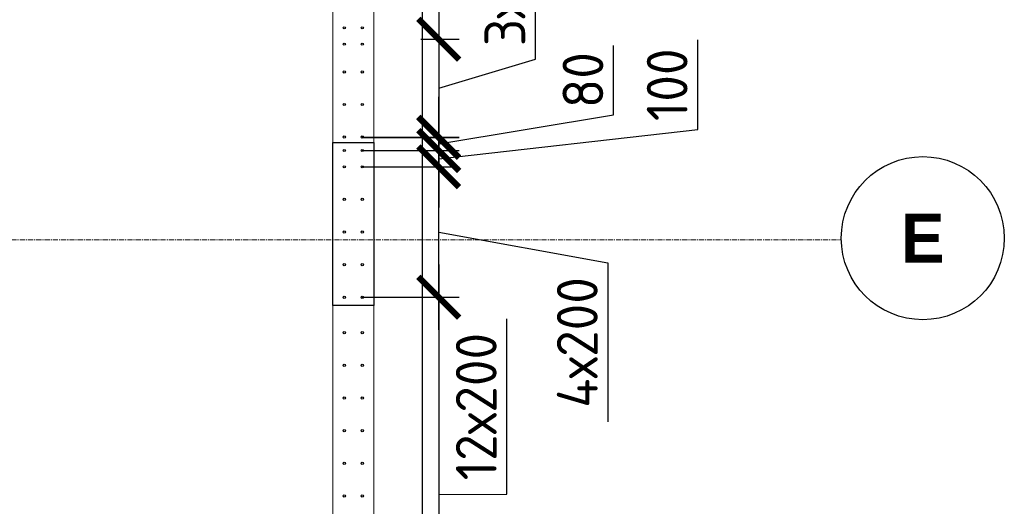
# Model space of a CAD drawing. Header units: millimetres. Extents: x 376598 to 1249954, y -318491 to -22134.
# Tile 437 of 444: x 1240874 to 1246913, y -221821 to -218837. Entities that reach past the tile are written whole.
import ezdxf

# ---------------------------------------------------------------- set-up
doc = ezdxf.new("R2010")
doc.units = ezdxf.units.MM
for name, pattern in [('01 Штриховая _4 мм_', [6, 3.5, -2.5]), ('______5', [1100, 800, -100, 100, -100]), ('HIDDEN2', [4.7625, 3.175, -1.5875]), ('осевая', [50.8, 31.75, -6.35, 6.35, -6.35])]:
    doc.linetypes.add(name, pattern=pattern)
for name, color, linetype, lineweight in [('0 Фундамент', 5, 'Continuous', 30), ('1 Стены', 3, 'Continuous', 30), ('Оси', 40, '______5', 18), ('РАЗМЕРЫ', 1, 'Continuous', 9), ('СТЕНЫ', 3, 'Continuous', 30)]:
    doc.layers.add(name, color=color, linetype=linetype, lineweight=lineweight)
doc.styles.add('Century Gothic', font='GOTHIC.TTF')
doc.styles.add('GOST-2.304_Type-B', font='GOST_Common.ttf')
doc.dimstyles.new('СПДС', dxfattribs={"dimscale": 100, "dimtxt": 2.5, "dimasz": 2.5, "dimexe": 1.25, "dimexo": 0, "dimtad": 1, "dimdec": 0, "dimtxsty": 'GOST-2.304_Type-B', "dimblk": 'ARCHTICK', "dimcen": 2.5, "dimdle": 2, "dimadec": 0, "dimazin": 2, "dimtfac": 0.75, "dimtdec": 0, "dimtmove": 1, "dimatfit": 3, "dimfxl": 1, "dimtolj": 1, "dimarcsym": 1})

# ---------------------------------------------------------------- blocks, each defined once
blk = doc.blocks.new('NSY101')
at = {"color": 0, "linetype": 'ByBlock', "lineweight": -2}
blk.add_circle((0, 0), 50, dxfattribs=at)
blk = doc.blocks.new('оси 2.2-2.3')
at = {"layer": 'Оси', "color": 16, "linetype": 'осевая', "lineweight": 0, "transparency": 33554687}
for p, q in [((521254.5, -104267.9), (521254.9, -134893.5)), ((468076.3, -113595.4), (524372.9, -113595.4))]:
    blk.add_line(p, q, dxfattribs=at)
at = {"layer": 'Оси', "color": 16, "linetype": 'Continuous', "lineweight": 25, "transparency": 33554687, "xscale": 9.999999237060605, "yscale": 9.999999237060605, "zscale": 9.999999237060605}
blk.add_blockref('NSY101', (524872.8, -113585.2), dxfattribs=at)
at = {"layer": 'Оси', "color": 16, "linetype": 'Continuous', "lineweight": 25, "transparency": 33554687, "insert": (524872.8, -113585.2), "char_height": 300, "width": 365, "attachment_point": 5, "style": 'Century Gothic'}
blk.add_mtext('\\A1;{\\fCentury Gothic|i0|b1;\\H300.000000;\\W1.000000;\\C16;Е}\\P', dxfattribs=at)
blk = doc.blocks.new('стены тп')
at = {"layer": '1 Стены', "color": 252, "linetype": 'HIDDEN2', "lineweight": 0, "true_color": 0x939598}
for p, q in [((909640.6, -198725.6), (909640.6, -187275.6)), ((909390.6, -187525.6), (909390.6, -197425.6))]:
    blk.add_line(p, q, dxfattribs=at)
blk = doc.blocks.new('_ArchTick')
at = {"color": 0, "linetype": 'ByBlock', "const_width": 0.15}
blk.add_lwpolyline([(-0.5, -0.5), (0.5, 0.5)], dxfattribs=at)
blk = doc.blocks.new('*D3136')
at = {"layer": 'DEFPOINTS', "color": 0, "lineweight": 0, "transparency": 16777216}
for p in [(1242975, -220539.3), (1242975, -222957.1, -720), (1243443.9, -222957.1)]:
    blk.add_point(p, dxfattribs=at)
at = {"layer": 'РАЗМЕРЫ', "color": 0, "lineweight": -2, "transparency": 16777216}
for p, q in [((1243443.9, -220339.3), (1243443.9, -223157.1)), ((1242975, -220539.3), (1243568.9, -220539.3)), ((1243861.6, -221747.4), (1243861.6, -220672.4)), ((1243443.9, -221748.2), (1243861.6, -221747.4)), ((1242975, -222957.1), (1243568.9, -222957.1))]:
    blk.add_line(p, q, dxfattribs=at)
at = {"layer": 'РАЗМЕРЫ', "color": 0, "lineweight": -2, "transparency": 16777216, "xscale": 250, "yscale": 250, "zscale": 250}
for p, rotation in [((1243443.9, -220539.3), 90), ((1243443.9, -222957.1), 270)]:
    blk.add_blockref('_ArchTick', p, dxfattribs=dict(at, rotation=rotation))
at = {"layer": 'РАЗМЕРЫ', "color": 0, "lineweight": 0, "transparency": 16777216, "insert": (1243674.1, -221209.9), "char_height": 250, "attachment_point": 5, "rotation": 90, "style": 'GOST-2.304_Type-B'}
blk.add_mtext('\\A1;12х200', dxfattribs=at)
blk = doc.blocks.new('*D3145')
at = {"layer": 'DEFPOINTS', "color": 0, "lineweight": 0, "transparency": 16777216}
for p in [(1243333.7, -214957.1), (1243333.7, -218957.1), (1243443.9, -218957.1)]:
    blk.add_point(p, dxfattribs=at)
at = {"layer": 'РАЗМЕРЫ', "color": 0, "lineweight": -2, "transparency": 16777216}
for p, q in [((1243443.9, -214757.1), (1243443.9, -219157.1)), ((1243333.7, -214957.1), (1243568.9, -214957.1)), ((1243861.4, -217019.6), (1243861.4, -215919.6)), ((1243443.9, -216957.1), (1243861.4, -217019.6)), ((1243333.7, -218957.1), (1243568.9, -218957.1))]:
    blk.add_line(p, q, dxfattribs=at)
at = {"layer": 'РАЗМЕРЫ', "color": 0, "lineweight": -2, "transparency": 16777216, "xscale": 250, "yscale": 250, "zscale": 250}
for p, rotation in [((1243443.9, -214957.1), 90), ((1243443.9, -218957.1), 270)]:
    blk.add_blockref('_ArchTick', p, dxfattribs=dict(at, rotation=rotation))
at = {"layer": 'РАЗМЕРЫ', "color": 0, "lineweight": 0, "transparency": 16777216, "insert": (1243673.9, -216469.6), "char_height": 250, "attachment_point": 5, "rotation": 90, "style": 'GOST-2.304_Type-B'}
blk.add_mtext('\\A1;40х100', dxfattribs=at)
blk = doc.blocks.new('*D3515')
at = {"layer": 'DEFPOINTS', "color": 0, "lineweight": 0, "transparency": 16777216}
for p in [(1242975, -219739.3), (1243443.9, -219739.3), (1242975, -220539.3)]:
    blk.add_point(p, dxfattribs=at)
at = {"layer": 'РАЗМЕРЫ', "color": 0, "lineweight": -2, "transparency": 16777216}
for p, q in [((1243443.9, -220739.3), (1243443.9, -219539.3)), ((1242975, -219739.3), (1243568.9, -219739.3)), ((1243443.9, -220139.3), (1244481.2, -220328.8)), ((1244481.2, -220328.8), (1244481.2, -221303.8)), ((1242975, -220539.3), (1243568.9, -220539.3))]:
    blk.add_line(p, q, dxfattribs=at)
at = {"layer": 'РАЗМЕРЫ', "color": 0, "lineweight": -2, "transparency": 16777216, "xscale": 250, "yscale": 250, "zscale": 250}
for p, rotation in [((1243443.9, -219739.3), 90), ((1243443.9, -220539.3), 270)]:
    blk.add_blockref('_ArchTick', p, dxfattribs=dict(at, rotation=rotation))
at = {"layer": 'РАЗМЕРЫ', "color": 0, "lineweight": 0, "transparency": 16777216, "insert": (1244293.7, -220816.3), "char_height": 250, "attachment_point": 5, "rotation": 90, "style": 'GOST-2.304_Type-B'}
blk.add_mtext('\\A1;4х200', dxfattribs=at)
blk = doc.blocks.new('*D3516')
at = {"layer": 'DEFPOINTS', "color": 0, "lineweight": 0, "transparency": 16777216}
for p in [(1242975, -219639.3), (1243443.9, -219639.3), (1242975, -219739.3)]:
    blk.add_point(p, dxfattribs=at)
at = {"layer": 'РАЗМЕРЫ', "color": 0, "lineweight": -2, "transparency": 16777216}
for p, q in [((1245032.4, -219511.1), (1245032.4, -218961.1)), ((1243443.9, -219639.3), (1243443.9, -219389.3)), ((1243443.9, -219689.3), (1245032.4, -219511.1)), ((1242975, -219639.3), (1243568.9, -219639.3)), ((1243443.9, -219739.3), (1243443.9, -219639.3)), ((1243443.9, -219739.3), (1243443.9, -219639.3)), ((1242975, -219739.3), (1243568.9, -219739.3)), ((1243443.9, -219739.3), (1243443.9, -219989.3))]:
    blk.add_line(p, q, dxfattribs=at)
at = {"layer": 'РАЗМЕРЫ', "color": 0, "lineweight": -2, "transparency": 16777216, "xscale": 250, "yscale": 250, "zscale": 250}
for p, rotation in [((1243443.9, -219639.3), 270), ((1243443.9, -219739.3), 90)]:
    blk.add_blockref('_ArchTick', p, dxfattribs=dict(at, rotation=rotation))
at = {"layer": 'РАЗМЕРЫ', "color": 0, "lineweight": 0, "transparency": 16777216, "insert": (1244844.9, -219236.1), "char_height": 250, "attachment_point": 5, "rotation": 90, "style": 'GOST-2.304_Type-B'}
blk.add_mtext('\\A1;100', dxfattribs=at)
blk = doc.blocks.new('*D3517')
at = {"layer": 'DEFPOINTS', "color": 0, "lineweight": 0, "transparency": 16777216}
for p in [(1243333.7, -218957.1), (1242975, -219557.1, -720), (1243443.9, -219557.1)]:
    blk.add_point(p, dxfattribs=at)
at = {"layer": 'РАЗМЕРЫ', "color": 0, "lineweight": -2, "transparency": 16777216}
for p, q in [((1244037.6, -219078.9), (1244037.6, -218128.9)), ((1243443.9, -218757.1), (1243443.9, -219757.1)), ((1243333.7, -218957.1), (1243568.9, -218957.1)), ((1243443.9, -219257.1), (1244037.6, -219078.9)), ((1242975, -219557.1), (1243568.9, -219557.1))]:
    blk.add_line(p, q, dxfattribs=at)
at = {"layer": 'РАЗМЕРЫ', "color": 0, "lineweight": -2, "transparency": 16777216, "xscale": 250, "yscale": 250, "zscale": 250}
for p, rotation in [((1243443.9, -218957.1), 90), ((1243443.9, -219557.1), 270)]:
    blk.add_blockref('_ArchTick', p, dxfattribs=dict(at, rotation=rotation))
at = {"layer": 'РАЗМЕРЫ', "color": 0, "lineweight": 0, "transparency": 16777216, "insert": (1243850.1, -218603.9), "char_height": 250, "attachment_point": 5, "rotation": 90, "style": 'GOST-2.304_Type-B'}
blk.add_mtext('\\A1;3х200', dxfattribs=at)
blk = doc.blocks.new('*D3236')
at = {"layer": 'DEFPOINTS', "color": 0, "lineweight": 0, "transparency": 16777216}
for p in [(1242975, -219559.1, -720), (1242994.7, -219639.3), (1243443.9, -219639.3)]:
    blk.add_point(p, dxfattribs=at)
at = {"layer": 'РАЗМЕРЫ', "color": 0, "lineweight": -2, "transparency": 16777216}
for p, q in [((1244516.1, -219420), (1244516.1, -218995)), ((1243443.9, -219559.1), (1243443.9, -219309.1)), ((1243443.9, -219599.2), (1244516.1, -219420)), ((1242975, -219559.1), (1243568.9, -219559.1)), ((1243443.9, -219559.1), (1243443.9, -219639.3)), ((1243443.9, -219559.1), (1243443.9, -219639.3)), ((1242994.7, -219639.3), (1243568.9, -219639.3)), ((1243443.9, -219639.3), (1243443.9, -219889.3))]:
    blk.add_line(p, q, dxfattribs=at)
at = {"layer": 'РАЗМЕРЫ', "color": 0, "lineweight": -2, "transparency": 16777216, "xscale": 250, "yscale": 250, "zscale": 250}
for p, rotation in [((1243443.9, -219559.1), 270), ((1243443.9, -219639.3), 90)]:
    blk.add_blockref('_ArchTick', p, dxfattribs=dict(at, rotation=rotation))
at = {"layer": 'РАЗМЕРЫ', "color": 0, "lineweight": 0, "transparency": 16777216, "insert": (1244328.6, -219207.5), "char_height": 250, "attachment_point": 5, "rotation": 90, "style": 'GOST-2.304_Type-B'}
blk.add_mtext('\\A1;80', dxfattribs=at)
blk = doc.blocks.new('стены  тп')
at = {"layer": 'СТЕНЫ', "color": 251, "linetype": '01 Штриховая _4 мм_', "lineweight": 0, "true_color": 0x636466}
for p, q in [((589762.3, -327825.7, 3100), (589762.3, -316375.7, 3100)), ((589512.3, -316625.7, 3100), (589512.3, -326525.7, 3100))]:
    blk.add_line(p, q, dxfattribs=at)

msp = doc.modelspace()

# ---------------------------------------------------------------- linework, layer by layer
at = {"color": 1, "lineweight": 30}
msp.add_lwpolyline([(1242795, -219589.3), (1243045, -219589.3), (1243045, -220589.3), (1242795, -220589.3)], close=True, dxfattribs=at)
at = {"layer": '0 Фундамент'}
msp.add_lwpolyline([(1195694.8, -212737.2), (1195694.8, -236917.2), (1203044.8, -236917.2), (1203044.8, -236917.2), (1215544.8, -236917.2), (1215544.8, -236917.2), (1217894.8, -236917.2), (1217894.8, -236917.2), (1243344.8, -236917.2), (1243344.8, -232837.2), (1244824.8, -232837.2), (1244824.8, -224237.2), (1243344.8, -224237.2), (1243344.8, -212737.2), (1195694.8, -212737.2)], dxfattribs=at)
at = {"layer": 'РАЗМЕРЫ', "color": 8, "linetype": 'Continuous', "lineweight": 30}
for centre in [(1242864.6, -218887.1, -720), (1242975, -218887.1, -720), (1242864.6, -218987.1, -720), (1242975, -218987.1, -720), (1242864.6, -219157.1, -720), (1242975, -219157.1, -720), (1242864.6, -219357.1, -720), (1242975, -219357.1, -720), (1242864.6, -219557.1, -720), (1242975, -219557.1, -720), (1242864.6, -219639.3), (1242975, -219639.3), (1242864.6, -219739.3), (1242975, -219739.3), (1242864.6, -219939.3), (1242975, -219939.3), (1242864.6, -220139.3), (1242975, -220139.3), (1242864.6, -220339.3), (1242975, -220339.3), (1242864.6, -220539.3), (1242975, -220539.3), (1242864.6, -220757.1, -720), (1242975, -220757.1, -720), (1242864.6, -220957.1, -720), (1242975, -220957.1, -720), (1242864.6, -221157.1, -720), (1242975, -221157.1, -720), (1242864.6, -221357.1, -720), (1242975, -221357.1, -720), (1242864.6, -221557.1, -720), (1242975, -221557.1, -720), (1242864.6, -221757.1, -720), (1242975, -221757.1, -720)]:
    msp.add_circle(centre, 7, dxfattribs=at)

# ---------------------------------------------------------------- block references
at = {"layer": 'РАЗМЕРЫ', "color": 1}
for name, p in [('оси 2.2-2.3', (721540.1, -106591.8)), ('стены тп', (333404.4, -25561.5))]:
    msp.add_blockref(name, p, dxfattribs=at)
at = {"layer": 'РАЗМЕРЫ'}
msp.add_blockref('стены  тп', (653282.7, 103538.6, -3100), dxfattribs=at)

# ---------------------------------------------------------------- dimensions: what is measured, and where the dimension line sits
at = {"layer": 'РАЗМЕРЫ', "color": 1, "lineweight": 0}
for base, p1, p2, text, picture, middle in [((1243443.9, -218957.1), (1243333.7, -214957.1), (1243333.7, -218957.1), '40х100', '*D3145', (1243861.4, -216957.1)), ((1243443.9, -219739.3), (1242975, -220539.3), (1242975, -219739.3), '4х200', '*D3515', (1244481.2, -220391.3)), ((1243443.9, -222957.1), (1242975, -220539.3), (1242975, -222957.1, -720), '12х200', '*D3136', (1243861.6, -221684.9))]:
    dim = msp.add_linear_dim(base=base, p1=p1, p2=p2, angle=90, text=text, dimstyle='СПДС', dxfattribs=at)
    dim.commit()
    dim.dimension.update_dxf_attribs({"geometry": picture, "text_midpoint": middle, "dimtype": 160})
dim = msp.add_linear_dim(base=(1243443.9, -219557.1), p1=(1243333.7, -218957.1), p2=(1242975, -219557.1, -720), angle=90, text='3х200', dimstyle='СПДС', dxfattribs=at)
dim.commit()
dim.dimension.update_dxf_attribs({"geometry": '*D3517', "text_midpoint": (1243850.1, -219016.4)})
for p1, p2, picture, middle in [((1242975, -219739.3), (1242975, -219639.3), '*D3516', (1245032.4, -219448.6)), ((1242975, -219559.1, -720), (1242994.7, -219639.3), '*D3236', (1244516.1, -219357.5))]:
    dim = msp.add_linear_dim(base=(1243443.9, -219639.3), p1=p1, p2=p2, angle=90, dimstyle='СПДС', dxfattribs=at)
    dim.commit()
    dim.dimension.update_dxf_attribs({"geometry": picture, "text_midpoint": middle, "dimtype": 160})

doc.saveas('drawing.dxf')
